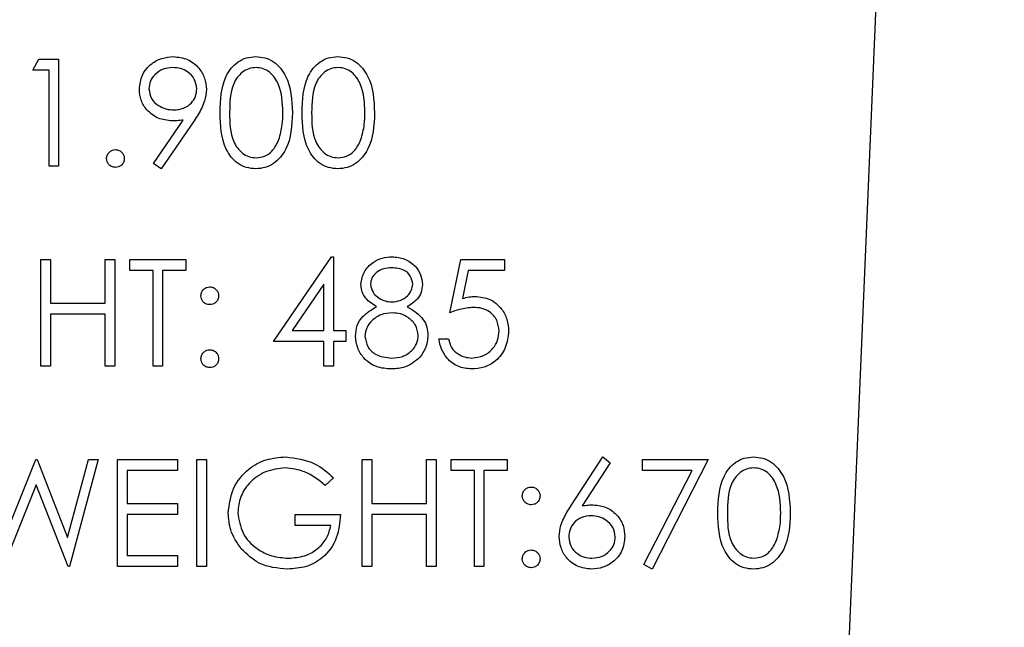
# Model space of a CAD drawing. Header units: inches. Extents: x 220 to 877, y 4 to 174.
# Tile 370 of 656: x 425.209 to 426.317, y 150.868 to 151.551. Entities that reach past the tile are written whole.
import ezdxf

# ---------------------------------------------------------------- set-up
doc = ezdxf.new("R2010")
doc.units = ezdxf.units.IN
doc.header["$LTSCALE"] = 0.5
doc.header["$MEASUREMENT"] = 0
doc.layers.add('DSS-M-S', color=53, linetype='Continuous')
doc.layers.add('SID-M-S', color=105, linetype='Continuous')

msp = doc.modelspace()

# ---------------------------------------------------------------- linework, layer by layer
at = {"layer": 'DSS-M-S', "linetype": 'Continuous', "lineweight": 25}
for p, q in [((425.22403, 151.49434), (425.23107, 151.50665)), ((425.23107, 151.50665), (425.25326, 151.50665)), ((425.25326, 151.50665), (425.25326, 151.38665)), ((425.24249, 151.49434), (425.22403, 151.49434)), ((425.24249, 151.38665), (425.24249, 151.49434)), ((425.36004, 151.38956), (425.39341, 151.43833)), ((425.40559, 151.43761), (425.36865, 151.38357)), ((425.36865, 151.38357), (425.36004, 151.38956)), ((425.25326, 151.38665), (425.24249, 151.38665)), ((425.23326, 151.28165), (425.24403, 151.28165)), ((425.23326, 151.16165), (425.23326, 151.28165)), ((425.24403, 151.28165), (425.24403, 151.23242)), ((425.30557, 151.28165), (425.31634, 151.28165)), ((425.30557, 151.23242), (425.30557, 151.28165)), ((425.31634, 151.28165), (425.31634, 151.16165)), ((425.33326, 151.28165), (425.39634, 151.28165)), ((425.33326, 151.26934), (425.33326, 151.28165)), ((425.39634, 151.28165), (425.39634, 151.26934)), ((425.4948, 151.18934), (425.56031, 151.28472)), ((425.56031, 151.28472), (425.56249, 151.28472)), ((425.56249, 151.28472), (425.56249, 151.20165)), ((425.69326, 151.22165), (425.70557, 151.28165)), ((425.70557, 151.28165), (425.7548, 151.28165)), ((425.7548, 151.28165), (425.7548, 151.26934)), ((425.35942, 151.26934), (425.33326, 151.26934)), ((425.35942, 151.16165), (425.35942, 151.26934)), ((425.37019, 151.26934), (425.37019, 151.16165)), ((425.39634, 151.26934), (425.37019, 151.26934)), ((425.71398, 151.26934), (425.70752, 151.23778)), ((425.7548, 151.26934), (425.71398, 151.26934)), ((425.55172, 151.25376), (425.51595, 151.20165)), ((425.55172, 151.20165), (425.55172, 151.25376)), ((425.24403, 151.23242), (425.30557, 151.23242)), ((425.24403, 151.22011), (425.24403, 151.16165)), ((425.30557, 151.22011), (425.24403, 151.22011)), ((425.30557, 151.16165), (425.30557, 151.22011)), ((425.51595, 151.20165), (425.55172, 151.20165)), ((425.56249, 151.20165), (425.57634, 151.20165)), ((425.57634, 151.20165), (425.57634, 151.18934)), ((425.55172, 151.18934), (425.4948, 151.18934)), ((425.55172, 151.16165), (425.55172, 151.18934)), ((425.56249, 151.18934), (425.56249, 151.16165)), ((425.57634, 151.18934), (425.56249, 151.18934)), ((425.68095, 151.19242), (425.69172, 151.19242)), ((425.24403, 151.16165), (425.23326, 151.16165)), ((425.31634, 151.16165), (425.30557, 151.16165)), ((425.37019, 151.16165), (425.35942, 151.16165)), ((425.56249, 151.16165), (425.55172, 151.16165)), ((425.19249, 150.96864), (425.22742, 151.05665)), ((425.22742, 151.05665), (425.22898, 151.05665)), ((425.22898, 151.05665), (425.26326, 150.96924)), ((425.26326, 150.96924), (425.28687, 151.05665)), ((425.29788, 151.05665), (425.26552, 150.93665)), ((425.28687, 151.05665), (425.29788, 151.05665)), ((425.31942, 151.05665), (425.38711, 151.05665)), ((425.31942, 150.93665), (425.31942, 151.05665)), ((425.38711, 151.05665), (425.38711, 151.04434)), ((425.40865, 151.05665), (425.41942, 151.05665)), ((425.40865, 150.93665), (425.40865, 151.05665)), ((425.41942, 151.05665), (425.41942, 150.93665)), ((425.5948, 151.05665), (425.60557, 151.05665)), ((425.5948, 150.93665), (425.5948, 151.05665)), ((425.60557, 151.05665), (425.60557, 151.00742)), ((425.66711, 151.05665), (425.67788, 151.05665)), ((425.66711, 151.00742), (425.66711, 151.05665)), ((425.67788, 151.05665), (425.67788, 150.93665)), ((425.6948, 151.05665), (425.75788, 151.05665)), ((425.6948, 151.04434), (425.6948, 151.05665)), ((425.75788, 151.05665), (425.75788, 151.04434)), ((425.82975, 151.00496), (425.86557, 151.05972)), ((425.86557, 151.05972), (425.87386, 151.05321)), ((425.91019, 151.05665), (425.98403, 151.05665)), ((425.91019, 151.04434), (425.91019, 151.05665)), ((425.98403, 151.05665), (425.92095, 150.93357)), ((425.87386, 151.05321), (425.84216, 151.00472)), ((425.33019, 151.04434), (425.33019, 151.00742)), ((425.38711, 151.04434), (425.33019, 151.04434)), ((425.56249, 151.03617), (425.55326, 151.02742)), ((425.72095, 151.04434), (425.6948, 151.04434)), ((425.72095, 150.93665), (425.72095, 151.04434)), ((425.73172, 151.04434), (425.73172, 150.93665)), ((425.75788, 151.04434), (425.73172, 151.04434)), ((425.96581, 151.04434), (425.91019, 151.04434)), ((425.91165, 150.93869), (425.96581, 151.04434)), ((425.22788, 151.02843), (425.19134, 150.93665)), ((425.26398, 150.93665), (425.22788, 151.02843)), ((425.33019, 151.00742), (425.38711, 151.00742)), ((425.38711, 151.00742), (425.38711, 150.99511)), ((425.60557, 151.00742), (425.66711, 151.00742)), ((425.33019, 150.99511), (425.33019, 150.94896)), ((425.38711, 150.99511), (425.33019, 150.99511)), ((425.51942, 150.99511), (425.57019, 150.99511)), ((425.51942, 150.9828), (425.51942, 150.99511)), ((425.60557, 150.99511), (425.60557, 150.93665)), ((425.66711, 150.99511), (425.60557, 150.99511)), ((425.66711, 150.93665), (425.66711, 150.99511)), ((425.55942, 150.9828), (425.51942, 150.9828)), ((425.33019, 150.94896), (425.38711, 150.94896)), ((425.38711, 150.94896), (425.38711, 150.93665)), ((425.26552, 150.93665), (425.26398, 150.93665)), ((425.38711, 150.93665), (425.31942, 150.93665)), ((425.41942, 150.93665), (425.40865, 150.93665)), ((425.60557, 150.93665), (425.5948, 150.93665)), ((425.67788, 150.93665), (425.66711, 150.93665)), ((425.73172, 150.93665), (425.72095, 150.93665)), ((425.92095, 150.93357), (425.91165, 150.93869))]:
    msp.add_line(p, q, dxfattribs=at)
for points, knots in [([(425.34403, 151.47297), (425.34469, 151.47851), (425.346, 151.48959), (425.3566, 151.50164), (425.36921, 151.50852), (425.37789, 151.50932), (425.38223, 151.50972)], [0, 0, 0, 0, 0.2795384, 0.558851, 0.7794523, 1, 1, 1, 1]), ([(425.38223, 151.50972), (425.38768, 151.50908), (425.39859, 151.5078), (425.41096, 151.49801), (425.41812, 151.48569), (425.41898, 151.47713), (425.41942, 151.47285)], [0, 0, 0, 0, 0.2797299, 0.5591633, 0.7796116, 1, 1, 1, 1]), ([(425.4348, 151.4466), (425.43527, 151.46093), (425.43585, 151.47886), (425.44703, 151.49689), (425.45482, 151.50405), (425.4644, 151.50887), (425.47141, 151.50944), (425.47492, 151.50972)], [0, 0, 0, 0, 0.498702, 0.6241765, 0.7494675, 0.8747453, 1, 1, 1, 1]), ([(425.47492, 151.50972), (425.47845, 151.50944), (425.48552, 151.50888), (425.49839, 151.50261), (425.51461, 151.48259), (425.51565, 151.461), (425.51634, 151.4466)], [0, 0, 0, 0, 0.1256001, 0.2511969, 0.5005813, 1, 1, 1, 1]), ([(425.52711, 151.4466), (425.52757, 151.46093), (425.52815, 151.47886), (425.53934, 151.49689), (425.54713, 151.50405), (425.55671, 151.50887), (425.56372, 151.50944), (425.56723, 151.50972)], [0, 0, 0, 0, 0.498702, 0.6241765, 0.7494675, 0.8747453, 1, 1, 1, 1]), ([(425.56723, 151.50972), (425.57076, 151.50944), (425.57782, 151.50888), (425.5907, 151.50261), (425.60692, 151.48259), (425.60796, 151.461), (425.60865, 151.4466)], [0, 0, 0, 0, 0.1256001, 0.2511969, 0.5005813, 1, 1, 1, 1]), ([(425.38168, 151.49742), (425.37793, 151.49705), (425.37045, 151.49633), (425.36166, 151.49028), (425.35576, 151.4824), (425.35512, 151.47651), (425.3548, 151.47357)], [0, 0, 0, 0, 0.2800921, 0.5600105, 0.7801305, 1, 1, 1, 1]), ([(425.40865, 151.47357), (425.40809, 151.47731), (425.40697, 151.48482), (425.39916, 151.4924), (425.39052, 151.49679), (425.38462, 151.49721), (425.38168, 151.49742)], [0, 0, 0, 0, 0.2787219, 0.5585693, 0.7791712, 1, 1, 1, 1]), ([(425.47528, 151.49742), (425.47253, 151.49714), (425.46703, 151.49659), (425.45973, 151.49237), (425.45391, 151.48647), (425.44597, 151.47186), (425.44575, 151.45785), (425.44557, 151.44665)], [0, 0, 0, 0, 0.1251388, 0.2504182, 0.3755189, 0.5008471, 1, 1, 1, 1]), ([(425.50557, 151.44665), (425.50513, 151.45779), (425.50446, 151.47448), (425.49323, 151.49097), (425.48352, 151.49655), (425.47803, 151.49713), (425.47528, 151.49742)], [0, 0, 0, 0, 0.5000715, 0.7490206, 0.8745985, 1, 1, 1, 1]), ([(425.56759, 151.49742), (425.56484, 151.49714), (425.55933, 151.49659), (425.55204, 151.49237), (425.54621, 151.48647), (425.53827, 151.47186), (425.53805, 151.45785), (425.53788, 151.44665)], [0, 0, 0, 0, 0.12513878, 0.25041818, 0.37551888, 0.50084712, 1, 1, 1, 1]), ([(425.59788, 151.44665), (425.59743, 151.45779), (425.59677, 151.47448), (425.58554, 151.49097), (425.57583, 151.49655), (425.57033, 151.49713), (425.56759, 151.49742)], [0, 0, 0, 0, 0.50007152, 0.74902056, 0.87459845, 1, 1, 1, 1]), ([(425.38079, 151.43742), (425.37544, 151.43799), (425.36476, 151.43914), (425.35266, 151.4486), (425.34514, 151.46037), (425.3444, 151.46877), (425.34403, 151.47297)], [0, 0, 0, 0, 0.2798143, 0.5594885, 0.7796351, 1, 1, 1, 1]), ([(425.3548, 151.47357), (425.35541, 151.46975), (425.35663, 151.4621), (425.36485, 151.45458), (425.37376, 151.45034), (425.37977, 151.44993), (425.38278, 151.44972)], [0, 0, 0, 0, 0.2784725, 0.5584236, 0.7790976, 1, 1, 1, 1]), ([(425.38278, 151.44972), (425.38648, 151.45002), (425.39387, 151.45062), (425.40251, 151.45679), (425.40781, 151.46488), (425.40837, 151.47067), (425.40865, 151.47357)], [0, 0, 0, 0, 0.2803193, 0.5595299, 0.7797528, 1, 1, 1, 1]), ([(425.41942, 151.47285), (425.41898, 151.4685), (425.41826, 151.46133), (425.41432, 151.45208), (425.41027, 151.44466), (425.40715, 151.43996), (425.40559, 151.43761)], [0, 0, 0, 0, 0.3392949, 0.5594254, 0.7796947, 1, 1, 1, 1]), ([(425.47492, 151.38357), (425.47142, 151.38386), (425.46441, 151.38443), (425.45167, 151.39071), (425.43591, 151.41087), (425.43524, 151.4323), (425.4348, 151.4466)], [0, 0, 0, 0, 0.1255507, 0.25109, 0.5002501, 1, 1, 1, 1]), ([(425.44557, 151.44665), (425.44566, 151.43543), (425.44579, 151.41863), (425.45731, 151.40225), (425.46705, 151.39676), (425.47254, 151.39617), (425.47528, 151.39588)], [0, 0, 0, 0, 0.5002912, 0.749086, 0.8746062, 1, 1, 1, 1]), ([(425.51634, 151.4466), (425.51567, 151.4322), (425.51466, 151.4106), (425.49835, 151.39071), (425.48551, 151.38443), (425.47845, 151.38386), (425.47492, 151.38357)], [0, 0, 0, 0, 0.4994065, 0.7487427, 0.8743724, 1, 1, 1, 1]), ([(425.50103, 151.41648), (425.50256, 151.42201), (425.50529, 151.4319), (425.50548, 151.44214), (425.50557, 151.44665)], [0, 0, 0, 0, 0.5595988, 1, 1, 1, 1]), ([(425.56723, 151.38357), (425.56373, 151.38386), (425.55672, 151.38443), (425.54398, 151.39071), (425.52822, 151.41087), (425.52755, 151.4323), (425.52711, 151.4466)], [0, 0, 0, 0, 0.1255507, 0.25109, 0.5002501, 1, 1, 1, 1]), ([(425.53788, 151.44665), (425.53797, 151.43543), (425.5381, 151.41863), (425.54962, 151.40225), (425.55935, 151.39676), (425.56484, 151.39617), (425.56759, 151.39588)], [0, 0, 0, 0, 0.5002912, 0.749086, 0.8746062, 1, 1, 1, 1]), ([(425.60865, 151.4466), (425.60798, 151.4322), (425.60697, 151.4106), (425.59066, 151.39071), (425.57782, 151.38443), (425.57076, 151.38386), (425.56723, 151.38357)], [0, 0, 0, 0, 0.4994065, 0.7487427, 0.8743724, 1, 1, 1, 1]), ([(425.59333, 151.41648), (425.59486, 151.42201), (425.59759, 151.4319), (425.59779, 151.44214), (425.59788, 151.44665)], [0, 0, 0, 0, 0.55959879, 1, 1, 1, 1]), ([(425.39341, 151.43833), (425.39106, 151.43805), (425.38687, 151.43754), (425.38264, 151.43746), (425.38079, 151.43742)], [0, 0, 0, 0, 0.5599442, 1, 1, 1, 1]), ([(425.47528, 151.39588), (425.47856, 151.39629), (425.48512, 151.39711), (425.49525, 151.40396), (425.49884, 151.41174), (425.50103, 151.41648)], [0, 0, 0, 0, 0.2802572, 0.5607811, 1, 1, 1, 1]), ([(425.56759, 151.39588), (425.57087, 151.39629), (425.57742, 151.39711), (425.58755, 151.40396), (425.59114, 151.41174), (425.59333, 151.41648)], [0, 0, 0, 0, 0.2802572, 0.5607811, 1, 1, 1, 1]), ([(425.30711, 151.39511), (425.30728, 151.39658), (425.30763, 151.39953), (425.31035, 151.4028), (425.31363, 151.4048), (425.31595, 151.40501), (425.31711, 151.40511)], [0, 0, 0, 0, 0.2795762, 0.5592837, 0.7795524, 1, 1, 1, 1]), ([(425.31711, 151.40511), (425.31859, 151.40494), (425.32155, 151.40461), (425.32478, 151.40185), (425.32683, 151.3986), (425.32702, 151.39627), (425.32711, 151.39511)], [0, 0, 0, 0, 0.27960164, 0.55921202, 0.77947519, 1, 1, 1, 1]), ([(425.31711, 151.38511), (425.31564, 151.38529), (425.31269, 151.38565), (425.30944, 151.38837), (425.30743, 151.39164), (425.30722, 151.39395), (425.30711, 151.39511)], [0, 0, 0, 0, 0.2795812, 0.5591432, 0.7795754, 1, 1, 1, 1]), ([(425.32711, 151.39511), (425.32693, 151.39364), (425.32659, 151.39068), (425.32385, 151.38744), (425.32058, 151.38542), (425.31827, 151.38521), (425.31711, 151.38511)], [0, 0, 0, 0, 0.2794691, 0.5593578, 0.7796739, 1, 1, 1, 1]), ([(425.59326, 151.25393), (425.59411, 151.25873), (425.59582, 151.26836), (425.60572, 151.27833), (425.61702, 151.28381), (425.62463, 151.28442), (425.62843, 151.28472)], [0, 0, 0, 0, 0.2788058, 0.5584573, 0.7791595, 1, 1, 1, 1]), ([(425.62843, 151.28472), (425.63321, 151.2842), (425.64278, 151.28315), (425.654, 151.27523), (425.66111, 151.26486), (425.66203, 151.25735), (425.66249, 151.25359)], [0, 0, 0, 0, 0.2799289, 0.5596229, 0.7799456, 1, 1, 1, 1]), ([(425.62783, 151.27242), (425.62468, 151.2722), (425.61838, 151.27178), (425.61065, 151.26735), (425.60504, 151.26119), (425.60437, 151.25624), (425.60403, 151.25376)], [0, 0, 0, 0, 0.2806507, 0.5605655, 0.7806204, 1, 1, 1, 1]), ([(425.65172, 151.254), (425.65108, 151.25709), (425.64979, 151.26327), (425.64095, 151.27124), (425.6328, 151.27197), (425.62783, 151.27242)], [0, 0, 0, 0, 0.27897114, 0.55991878, 1, 1, 1, 1]), ([(425.41326, 151.24088), (425.41344, 151.24235), (425.41381, 151.24529), (425.41652, 151.24855), (425.41979, 151.25055), (425.42211, 151.25077), (425.42326, 151.25088)], [0, 0, 0, 0, 0.2795852, 0.5594544, 0.7796968, 1, 1, 1, 1]), ([(425.42326, 151.25088), (425.42474, 151.25071), (425.4277, 151.25038), (425.43093, 151.24762), (425.43299, 151.24437), (425.43317, 151.24204), (425.43326, 151.24088)], [0, 0, 0, 0, 0.27960164, 0.55921202, 0.77947519, 1, 1, 1, 1]), ([(425.61079, 151.2285), (425.60563, 151.23192), (425.59844, 151.23669), (425.59387, 151.24678), (425.59347, 151.25155), (425.59326, 151.25393)], [0, 0, 0, 0, 0.5577522, 0.7789324, 1, 1, 1, 1]), ([(425.60403, 151.25376), (425.6047, 151.25058), (425.60605, 151.24419), (425.61318, 151.23815), (425.62065, 151.23451), (425.62573, 151.23414), (425.62826, 151.23396)], [0, 0, 0, 0, 0.2777214, 0.55822362, 0.77907158, 1, 1, 1, 1]), ([(425.62826, 151.23396), (425.63144, 151.23429), (425.63781, 151.23497), (425.64551, 151.23984), (425.65055, 151.24654), (425.65133, 151.25152), (425.65172, 151.254)], [0, 0, 0, 0, 0.280237, 0.5601454, 0.7804348, 1, 1, 1, 1]), ([(425.66249, 151.25359), (425.66222, 151.2506), (425.66169, 151.24462), (425.65599, 151.23516), (425.64945, 151.23103), (425.64545, 151.2285)], [0, 0, 0, 0, 0.28015891, 0.56024295, 1, 1, 1, 1]), ([(425.42326, 151.23088), (425.42179, 151.23105), (425.41883, 151.2314), (425.41558, 151.23412), (425.41357, 151.2374), (425.41336, 151.23972), (425.41326, 151.24088)], [0, 0, 0, 0, 0.2796468, 0.5592988, 0.77961483, 1, 1, 1, 1]), ([(425.43326, 151.24088), (425.4331, 151.2394), (425.43277, 151.23644), (425.43002, 151.2332), (425.42675, 151.23117), (425.42442, 151.23098), (425.42326, 151.23088)], [0, 0, 0, 0, 0.2795175, 0.5593264, 0.7795441, 1, 1, 1, 1]), ([(425.70752, 151.23778), (425.71011, 151.23849), (425.71475, 151.23977), (425.71954, 151.24), (425.72165, 151.24011)], [0, 0, 0, 0, 0.5600642, 1, 1, 1, 1]), ([(425.72165, 151.24011), (425.72739, 151.2395), (425.73886, 151.23828), (425.75148, 151.22748), (425.7585, 151.21434), (425.75911, 151.20535), (425.75942, 151.20085)], [0, 0, 0, 0, 0.2796881, 0.5590255, 0.7792916, 1, 1, 1, 1]), ([(425.58711, 151.19561), (425.5875, 151.19962), (425.58829, 151.20764), (425.59635, 151.22008), (425.60531, 151.22531), (425.61079, 151.2285)], [0, 0, 0, 0, 0.2799866, 0.5599013, 1, 1, 1, 1]), ([(425.64545, 151.2285), (425.65225, 151.22438), (425.66174, 151.21863), (425.66795, 151.20579), (425.66842, 151.19966), (425.66865, 151.1966)], [0, 0, 0, 0, 0.5582714, 0.7790888, 1, 1, 1, 1]), ([(425.7197, 151.2278), (425.71462, 151.22727), (425.70554, 151.22633), (425.69702, 151.22308), (425.69326, 151.22165)], [0, 0, 0, 0, 0.5594162, 1, 1, 1, 1]), ([(425.74865, 151.20131), (425.7482, 151.20546), (425.74732, 151.21376), (425.73923, 151.22277), (425.72945, 151.22724), (425.72296, 151.22761), (425.7197, 151.2278)], [0, 0, 0, 0, 0.279539, 0.5586168, 0.7790473, 1, 1, 1, 1]), ([(425.62853, 151.22165), (425.62431, 151.22129), (425.61588, 151.22057), (425.60595, 151.21385), (425.5991, 151.20517), (425.59828, 151.19856), (425.59788, 151.19525)], [0, 0, 0, 0, 0.2802829, 0.5601377, 0.7802983, 1, 1, 1, 1]), ([(425.65788, 151.19638), (425.65717, 151.20037), (425.65576, 151.20836), (425.64724, 151.21628), (425.63799, 151.22098), (425.63168, 151.22142), (425.62853, 151.22165)], [0, 0, 0, 0, 0.2783033, 0.5585094, 0.7791463, 1, 1, 1, 1]), ([(425.75942, 151.20085), (425.75871, 151.19463), (425.75731, 151.18219), (425.74653, 151.16772), (425.73227, 151.15969), (425.72247, 151.15894), (425.71757, 151.15857)], [0, 0, 0, 0, 0.2798641, 0.559271, 0.7794235, 1, 1, 1, 1]), ([(425.71819, 151.17088), (425.72269, 151.17141), (425.73168, 151.17246), (425.7417, 151.18066), (425.7478, 151.1907), (425.74836, 151.19777), (425.74865, 151.20131)], [0, 0, 0, 0, 0.279617, 0.5593571, 0.7795592, 1, 1, 1, 1]), ([(425.62771, 151.15857), (425.6219, 151.15893), (425.61033, 151.15966), (425.5968, 151.16939), (425.58865, 151.18206), (425.58762, 151.1911), (425.58711, 151.19561)], [0, 0, 0, 0, 0.2805448, 0.5592692, 0.7798157, 1, 1, 1, 1]), ([(425.59788, 151.19525), (425.59855, 151.19125), (425.59991, 151.18323), (425.611, 151.17267), (425.62145, 151.17156), (425.62783, 151.17088)], [0, 0, 0, 0, 0.2798334, 0.5601982, 1, 1, 1, 1]), ([(425.62783, 151.17088), (425.63196, 151.17116), (425.64021, 151.17173), (425.65017, 151.17803), (425.65671, 151.18668), (425.65749, 151.19315), (425.65788, 151.19638)], [0, 0, 0, 0, 0.2806017, 0.5599618, 0.7801797, 1, 1, 1, 1]), ([(425.66865, 151.1966), (425.66816, 151.19149), (425.6673, 151.18236), (425.66193, 151.17499), (425.65956, 151.17174)], [0, 0, 0, 0, 0.559346, 1, 1, 1, 1]), ([(425.71757, 151.15857), (425.71242, 151.1591), (425.70214, 151.16015), (425.69051, 151.16933), (425.68331, 151.18053), (425.68174, 151.18845), (425.68095, 151.19242)], [0, 0, 0, 0, 0.2796245, 0.5590192, 0.7793803, 1, 1, 1, 1]), ([(425.69172, 151.19242), (425.69265, 151.18903), (425.69451, 151.18226), (425.70184, 151.1754), (425.71, 151.17158), (425.71546, 151.17111), (425.71819, 151.17088)], [0, 0, 0, 0, 0.2800502, 0.5591657, 0.7795831, 1, 1, 1, 1]), ([(425.41326, 151.17011), (425.41344, 151.17158), (425.41379, 151.17453), (425.4165, 151.1778), (425.41979, 151.1798), (425.4221, 151.18001), (425.42326, 151.18011)], [0, 0, 0, 0, 0.2795762, 0.5592837, 0.7795524, 1, 1, 1, 1]), ([(425.42326, 151.18011), (425.42474, 151.17994), (425.4277, 151.17961), (425.43093, 151.17685), (425.43299, 151.1736), (425.43317, 151.17127), (425.43326, 151.17011)], [0, 0, 0, 0, 0.27960164, 0.55921202, 0.77947519, 1, 1, 1, 1]), ([(425.42326, 151.16011), (425.42179, 151.16029), (425.41885, 151.16065), (425.41559, 151.16337), (425.41359, 151.16664), (425.41337, 151.16895), (425.41326, 151.17011)], [0, 0, 0, 0, 0.2795812, 0.5591432, 0.7795754, 1, 1, 1, 1]), ([(425.43326, 151.17011), (425.43309, 151.16864), (425.43274, 151.16568), (425.43001, 151.16244), (425.42674, 151.16042), (425.42442, 151.16021), (425.42326, 151.16011)], [0, 0, 0, 0, 0.27946914, 0.55935777, 0.77967393, 1, 1, 1, 1]), ([(425.65956, 151.17174), (425.65439, 151.16735), (425.64511, 151.15947), (425.63304, 151.15884), (425.62771, 151.15857)], [0, 0, 0, 0, 0.55775788, 1, 1, 1, 1]), ([(425.44403, 150.9967), (425.44521, 151.0061), (425.44758, 151.02491), (425.46485, 151.046), (425.48637, 151.05794), (425.50117, 151.05913), (425.50857, 151.05972)], [0, 0, 0, 0, 0.2795897, 0.5590718, 0.7794111, 1, 1, 1, 1]), ([(425.50857, 151.05972), (425.52, 151.0583), (425.54044, 151.05576), (425.55574, 151.04217), (425.56249, 151.03617)], [0, 0, 0, 0, 0.558579, 1, 1, 1, 1]), ([(425.9948, 150.9966), (425.99527, 151.01093), (425.99585, 151.02886), (426.00703, 151.04689), (426.01482, 151.05405), (426.0244, 151.05887), (426.03141, 151.05944), (426.03492, 151.05972)], [0, 0, 0, 0, 0.49870204, 0.62417652, 0.74946749, 0.87474529, 1, 1, 1, 1]), ([(426.03492, 151.05972), (426.03845, 151.05944), (426.04552, 151.05888), (426.05839, 151.05261), (426.07461, 151.03259), (426.07565, 151.011), (426.07634, 150.9966)], [0, 0, 0, 0, 0.1256001, 0.2511969, 0.5005813, 1, 1, 1, 1]), ([(425.50821, 151.04742), (425.50062, 151.04649), (425.48545, 151.04464), (425.46772, 151.03183), (425.45682, 151.01509), (425.45547, 151.00315), (425.4548, 150.99718)], [0, 0, 0, 0, 0.2798474, 0.5595549, 0.7798473, 1, 1, 1, 1]), ([(425.55326, 151.02742), (425.54584, 151.03352), (425.53259, 151.04442), (425.51566, 151.0465), (425.50821, 151.04742)], [0, 0, 0, 0, 0.5598397, 1, 1, 1, 1]), ([(426.03528, 151.04742), (426.03253, 151.04714), (426.02703, 151.04659), (426.01973, 151.04237), (426.01391, 151.03647), (426.00597, 151.02186), (426.00575, 151.00785), (426.00557, 150.99665)], [0, 0, 0, 0, 0.1251388, 0.2504182, 0.3755189, 0.5008471, 1, 1, 1, 1]), ([(426.06557, 150.99665), (426.06513, 151.00779), (426.06446, 151.02448), (426.05323, 151.04097), (426.04352, 151.04655), (426.03803, 151.04713), (426.03528, 151.04742)], [0, 0, 0, 0, 0.5000715, 0.7490206, 0.8745985, 1, 1, 1, 1]), ([(425.7748, 151.01588), (425.77498, 151.01735), (425.77535, 151.02029), (425.77806, 151.02355), (425.78133, 151.02555), (425.78364, 151.02577), (425.7848, 151.02588)], [0, 0, 0, 0, 0.27958521, 0.55945442, 0.7796968, 1, 1, 1, 1]), ([(425.7848, 151.02588), (425.78628, 151.02571), (425.78924, 151.02538), (425.79247, 151.02262), (425.79453, 151.01937), (425.79471, 151.01704), (425.7948, 151.01588)], [0, 0, 0, 0, 0.2796016, 0.559212, 0.7794752, 1, 1, 1, 1]), ([(425.7848, 151.00588), (425.78332, 151.00605), (425.78037, 151.0064), (425.77712, 151.00912), (425.77511, 151.0124), (425.7749, 151.01472), (425.7748, 151.01588)], [0, 0, 0, 0, 0.2796468, 0.5592988, 0.77961483, 1, 1, 1, 1]), ([(425.7948, 151.01588), (425.79464, 151.0144), (425.7943, 151.01144), (425.79155, 151.0082), (425.78828, 151.00617), (425.78596, 151.00598), (425.7848, 151.00588)], [0, 0, 0, 0, 0.2795175, 0.5593264, 0.7795441, 1, 1, 1, 1]), ([(425.81634, 150.97011), (425.81676, 150.9744), (425.81746, 150.98147), (425.82127, 150.99062), (425.82523, 150.99796), (425.82825, 151.00263), (425.82975, 151.00496)], [0, 0, 0, 0, 0.3393742, 0.5594856, 0.7797313, 1, 1, 1, 1]), ([(425.84216, 151.00472), (425.84446, 151.00509), (425.84858, 151.00573), (425.85275, 151.00583), (425.85458, 151.00588)], [0, 0, 0, 0, 0.5599103, 1, 1, 1, 1]), ([(425.85458, 151.00588), (425.85984, 151.00528), (425.87036, 151.00408), (425.88206, 150.99445), (425.88915, 150.98272), (425.88984, 150.97446), (425.89019, 150.97033)], [0, 0, 0, 0, 0.27963843, 0.55932579, 0.77952667, 1, 1, 1, 1]), ([(425.45874, 150.95626), (425.45401, 150.96312), (425.44554, 150.97539), (425.44449, 150.99018), (425.44403, 150.9967)], [0, 0, 0, 0, 0.5593165, 1, 1, 1, 1]), ([(425.4548, 150.99718), (425.45603, 150.98924), (425.45849, 150.97336), (425.47441, 150.9566), (425.49291, 150.94736), (425.50542, 150.94637), (425.51168, 150.94588)], [0, 0, 0, 0, 0.2790614, 0.5585842, 0.7792365, 1, 1, 1, 1]), ([(425.57019, 150.99511), (425.56945, 150.98605), (425.56797, 150.96797), (425.55279, 150.94657), (425.53205, 150.93503), (425.51785, 150.93406), (425.51074, 150.93357)], [0, 0, 0, 0, 0.2803512, 0.5593674, 0.7793709, 1, 1, 1, 1]), ([(425.85232, 150.99357), (425.84867, 150.99326), (425.84137, 150.99263), (425.83298, 150.98631), (425.82789, 150.97826), (425.82737, 150.97254), (425.82711, 150.96968)], [0, 0, 0, 0, 0.2801275, 0.5595148, 0.7797192, 1, 1, 1, 1]), ([(425.87942, 150.96968), (425.87886, 150.97344), (425.87775, 150.98097), (425.86988, 150.98856), (425.8612, 150.99294), (425.85528, 150.99336), (425.85232, 150.99357)], [0, 0, 0, 0, 0.2787544, 0.558605, 0.7791474, 1, 1, 1, 1]), ([(426.03492, 150.93357), (426.03142, 150.93386), (426.02441, 150.93443), (426.01167, 150.94071), (425.99591, 150.96087), (425.99524, 150.9823), (425.9948, 150.9966)], [0, 0, 0, 0, 0.1255507, 0.25109, 0.5002501, 1, 1, 1, 1]), ([(426.00557, 150.99665), (426.00566, 150.98543), (426.00579, 150.96863), (426.01731, 150.95225), (426.02705, 150.94676), (426.03254, 150.94617), (426.03528, 150.94588)], [0, 0, 0, 0, 0.50029125, 0.74908604, 0.87460621, 1, 1, 1, 1]), ([(426.07634, 150.9966), (426.07567, 150.9822), (426.07466, 150.9606), (426.05835, 150.94071), (426.04551, 150.93443), (426.03845, 150.93386), (426.03492, 150.93357)], [0, 0, 0, 0, 0.4994065, 0.7487427, 0.8743724, 1, 1, 1, 1]), ([(426.06103, 150.96648), (426.06256, 150.97201), (426.06529, 150.9819), (426.06548, 150.99214), (426.06557, 150.99665)], [0, 0, 0, 0, 0.55959879, 1, 1, 1, 1]), ([(425.51168, 150.94588), (425.51787, 150.94635), (425.53024, 150.9473), (425.54544, 150.95622), (425.55598, 150.96856), (425.55827, 150.97805), (425.55942, 150.9828)], [0, 0, 0, 0, 0.2802537, 0.5599124, 0.7799408, 1, 1, 1, 1]), ([(425.85269, 150.93357), (425.84732, 150.93421), (425.83658, 150.9355), (425.82446, 150.94525), (425.81759, 150.95747), (425.81676, 150.9659), (425.81634, 150.97011)], [0, 0, 0, 0, 0.27966956, 0.55908482, 0.77955761, 1, 1, 1, 1]), ([(425.82711, 150.96968), (425.82762, 150.96599), (425.82865, 150.95861), (425.83614, 150.951), (425.84458, 150.94654), (425.85037, 150.9461), (425.85326, 150.94588)], [0, 0, 0, 0, 0.279059, 0.5588204, 0.7793034, 1, 1, 1, 1]), ([(425.89019, 150.97033), (425.88957, 150.96483), (425.88833, 150.95385), (425.87808, 150.94169), (425.86559, 150.93478), (425.85699, 150.93397), (425.85269, 150.93357)], [0, 0, 0, 0, 0.2796308, 0.5589603, 0.7794783, 1, 1, 1, 1]), ([(425.85326, 150.94588), (425.85695, 150.94625), (425.86432, 150.94698), (425.87287, 150.95314), (425.87851, 150.96099), (425.87911, 150.96678), (425.87942, 150.96968)], [0, 0, 0, 0, 0.280018, 0.5598526, 0.7799871, 1, 1, 1, 1]), ([(426.03528, 150.94588), (426.03856, 150.94629), (426.04512, 150.94711), (426.05525, 150.95396), (426.05884, 150.96174), (426.06103, 150.96648)], [0, 0, 0, 0, 0.2802572, 0.56078111, 1, 1, 1, 1]), ([(425.51074, 150.93357), (425.49953, 150.93459), (425.4795, 150.93642), (425.46509, 150.9502), (425.45874, 150.95626)], [0, 0, 0, 0, 0.5596174, 1, 1, 1, 1]), ([(425.7748, 150.94511), (425.77498, 150.94658), (425.77533, 150.94953), (425.77804, 150.9528), (425.78132, 150.9548), (425.78364, 150.95501), (425.7848, 150.95511)], [0, 0, 0, 0, 0.2795762, 0.5592837, 0.7795524, 1, 1, 1, 1]), ([(425.7848, 150.95511), (425.78628, 150.95494), (425.78924, 150.95461), (425.79247, 150.95185), (425.79453, 150.9486), (425.79471, 150.94627), (425.7948, 150.94511)], [0, 0, 0, 0, 0.2796016, 0.559212, 0.7794752, 1, 1, 1, 1]), ([(425.7848, 150.93511), (425.78333, 150.93529), (425.78039, 150.93565), (425.77713, 150.93837), (425.77512, 150.94164), (425.77491, 150.94395), (425.7748, 150.94511)], [0, 0, 0, 0, 0.27958116, 0.55914317, 0.77957542, 1, 1, 1, 1]), ([(425.7948, 150.94511), (425.79463, 150.94364), (425.79428, 150.94068), (425.79155, 150.93744), (425.78827, 150.93542), (425.78596, 150.93521), (425.7848, 150.93511)], [0, 0, 0, 0, 0.2794691, 0.5593578, 0.7796739, 1, 1, 1, 1])]:
    msp.add_open_spline(points, degree=3, knots=knots, dxfattribs=at)
at = {"layer": 'SID-M-S'}
msp.add_line((426.43057, 157.65752), (426.07548, 149.27203), dxfattribs=at)

doc.saveas('drawing.dxf')
